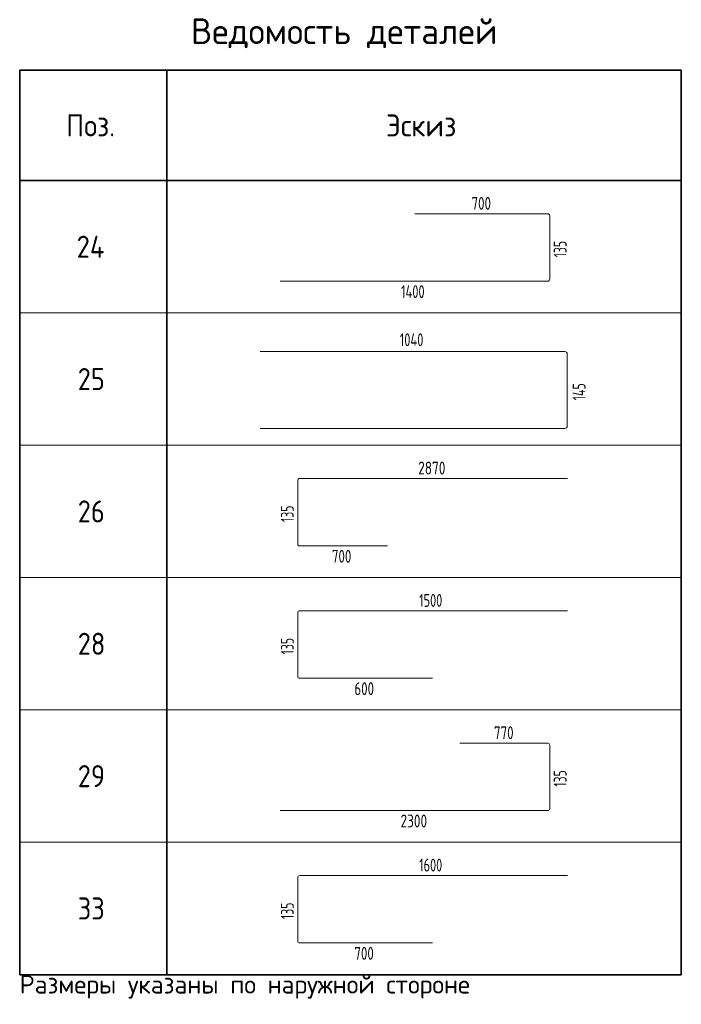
# Model space of a CAD drawing. Header units: metres. Extents: x -38 to 97, y -15 to 21.
# Tile 276 of 276: x 88 to 97, y 2 to 15. Entities that reach past the tile are written whole.
import ezdxf

# ---------------------------------------------------------------- set-up
doc = ezdxf.new("R2010")
doc.units = ezdxf.units.M
doc.styles.add('ISOCPEUR', font='txt')

msp = doc.modelspace()

# ---------------------------------------------------------------- linework, layer by layer
at = {"color": 7, "linetype": 'Continuous', "lineweight": 35, "transparency": 33554687}
for p, q in [((88.274, 14.7472), (97.274, 14.7472)), ((88.274, 13.2472), (88.274, 14.7472)), ((88.274, 14.7472), (88.274, 11.4472)), ((90.274, 13.2472), (90.274, 14.7472)), ((90.274, 14.7472), (90.274, 11.4472)), ((97.274, 13.2472), (97.274, 14.7472)), ((97.274, 14.7472), (97.274, 11.4472)), ((97.274, 13.2472), (88.274, 13.2472)), ((88.274, 12.9472), (88.274, 9.6472)), ((90.274, 12.9472), (90.274, 9.6472)), ((97.274, 12.9472), (97.274, 9.6472)), ((88.274, 11.1472), (88.274, 7.8472)), ((90.274, 11.1472), (90.274, 7.8472)), ((97.274, 11.1472), (97.274, 7.8472)), ((88.274, 9.3472), (88.274, 6.0472)), ((90.274, 9.3472), (90.274, 6.0472)), ((97.274, 9.3472), (97.274, 6.0472)), ((88.274, 7.5472), (88.274, 4.2472)), ((90.274, 7.5472), (90.274, 4.2472)), ((97.274, 7.5472), (97.274, 4.2472)), ((88.274, 5.7472), (88.274, 2.4472)), ((90.274, 5.7472), (90.274, 2.4472)), ((97.274, 5.7472), (97.274, 2.4472)), ((88.274, 2.4472), (97.274, 2.4472))]:
    msp.add_line(p, q, dxfattribs=at)
at = {"color": 7, "linetype": 'Continuous', "lineweight": 18, "transparency": 33554687}
for p, q in [((93.6501, 12.7954), (95.4573, 12.7954)), ((95.4843, 12.7684), (95.4843, 11.9053)), ((95.4573, 11.8783), (91.816, 11.8783)), ((91.5446, 10.9204), (95.691, 10.9204)), ((95.7217, 10.8897), (95.7217, 9.9069)), ((95.691, 9.8762), (91.5446, 9.8762)), ((92.0563, 8.3053), (92.0563, 9.1684)), ((92.0833, 9.1954), (95.7246, 9.1954)), ((93.2791, 8.2783), (92.0833, 8.2783)), ((94.2615, 5.5954), (95.4573, 5.5954)), ((95.4843, 5.5684), (95.4843, 4.7053)), ((95.4573, 4.6783), (91.816, 4.6783)), ((92.0563, 2.9053), (92.0563, 3.7684)), ((92.0833, 3.7954), (95.7246, 3.7954)), ((93.8905, 2.8783), (92.0833, 2.8783))]:
    msp.add_line(p, q, dxfattribs=at)
at = {"color": 7, "linetype": 'Continuous', "lineweight": 13, "transparency": 33554687}
for p, q in [((88.274, 11.4472), (97.274, 11.4472)), ((88.274, 9.6472), (97.274, 9.6472)), ((88.274, 7.8472), (97.274, 7.8472)), ((88.274, 6.0472), (97.274, 6.0472)), ((88.274, 4.2472), (97.274, 4.2472)), ((88.274, 2.4472), (97.274, 2.4472))]:
    msp.add_line(p, q, dxfattribs=at)
at = {"color": 34, "linetype": 'Continuous', "lineweight": 18, "transparency": 33554687}
for p, q in [((92.0563, 6.4985), (92.0563, 7.3751)), ((92.0765, 7.3954), (95.7246, 7.3954)), ((93.8905, 6.4783), (92.0765, 6.4783))]:
    msp.add_line(p, q, dxfattribs=at)
at = {"color": 7, "linetype": 'Continuous', "lineweight": 18, "transparency": 33554687}
for centre, radius, start, end in [((95.4573, 12.7684), 0.027, 0, 90), ((95.4573, 11.9053), 0.027, 270, 0), ((95.691, 10.8897), 0.0308, 0, 90), ((95.691, 9.9069), 0.0308, 270, 0), ((92.0833, 9.1684), 0.027, 90, 180), ((92.0833, 8.3053), 0.027, 180, 270), ((95.4573, 5.5684), 0.027, 0, 90), ((95.4573, 4.7053), 0.027, 270, 0), ((92.0833, 3.7684), 0.027, 90, 180), ((92.0833, 2.9053), 0.027, 180, 270)]:
    msp.add_arc(centre, radius, start, end, dxfattribs=at)
at = {"color": 34, "linetype": 'Continuous', "lineweight": 18, "transparency": 33554687}
for centre, start, end in [((92.0765, 7.3751), 90, 180), ((92.0765, 6.4985), 180, 270)]:
    msp.add_arc(centre, 0.0203, start, end, dxfattribs=at)

# ---------------------------------------------------------------- texts
at = {"color": 7, "linetype": 'Continuous', "lineweight": 35, "transparency": 33554687, "attachment_point": 7, "style": 'ISOCPEUR'}
for s, insert, char_height, width in [('\\W0.98;Ведомость деталей', (90.604, 15.0472), 0.35, 4.509792), ('\\W0.92;Поз.', (88.9065, 13.8472), 0.3, 0.872985), ('\\W0.94;Эскиз', (93.2565, 13.8472), 0.3, 1.176116), ('\\W0.88;24', (89.049, 12.1972), 0.3, 0.581993), ('\\W0.87;25', (89.064, 10.3972), 0.3, 0.550812), ('\\W0.87;26', (89.064, 8.5972), 0.3, 0.550812), ('\\W0.87;28', (89.064, 6.7972), 0.3, 0.550812), ('\\W0.87;29', (89.064, 4.9972), 0.3, 0.550812), ('\\W0.87;33', (89.064, 3.1972), 0.3, 0.550812)]:
    msp.add_mtext(s, dxfattribs=dict(at, insert=insert, char_height=char_height, width=width))
at = {"color": 7, "linetype": 'Continuous', "lineweight": 25, "transparency": 33554687, "char_height": 0.175, "attachment_point": 7, "style": 'ISOCPEUR'}
for s, insert, width in [('\\W0.73;700', (94.4202, 12.8497), 0.357628), ('\\W0.70;1400', (93.4611, 11.649), 0.438726), ('\\W0.70;1040', (93.4442, 10.9944), 0.438727), ('\\W0.75;2870', (93.6945, 9.2497), 0.45697), ('\\W0.73;700', (92.5207, 8.049), 0.357628), ('\\W0.69;1500', (93.7085, 7.4497), 0.424394), ('\\W0.73;600', (92.8264, 6.249), 0.357628), ('\\W0.73;770', (94.7259, 5.6497), 0.357628), ('\\W0.75;2300', (93.4541, 4.449), 0.45697), ('\\W0.69;1600', (93.7085, 3.8497), 0.424394), ('\\W0.73;700', (92.8264, 2.649), 0.357628)]:
    msp.add_mtext(s, dxfattribs=dict(at, insert=insert, width=width))
at = {"color": 7, "linetype": 'Continuous', "lineweight": 25, "transparency": 33554687, "char_height": 0.175, "attachment_point": 7, "rotation": 90, "style": 'ISOCPEUR'}
for s, insert, width in [('\\W0.66;135', (95.7136, 12.2038), 0.323636), ('\\W0.67;145', (95.9707, 10.2583), 0.338176), ('\\W0.66;135', (92.0019, 8.6038), 0.323636), ('\\W0.66;135', (92.0019, 6.8038), 0.323636), ('\\W0.66;135', (95.7136, 5.0038), 0.323636), ('\\W0.66;135', (92.0019, 3.2038), 0.323636)]:
    msp.add_mtext(s, dxfattribs=dict(at, insert=insert, width=width))
at = {"color": 7, "linetype": 'Continuous', "lineweight": 13, "transparency": 33554687, "insert": (88.274, 2.1222), "char_height": 0.25, "width": 6.395512, "attachment_point": 7, "style": 'ISOCPEUR'}
msp.add_mtext('\\W0.99;Размеры указаны по наружной стороне', dxfattribs=at)

doc.saveas('drawing.dxf')
